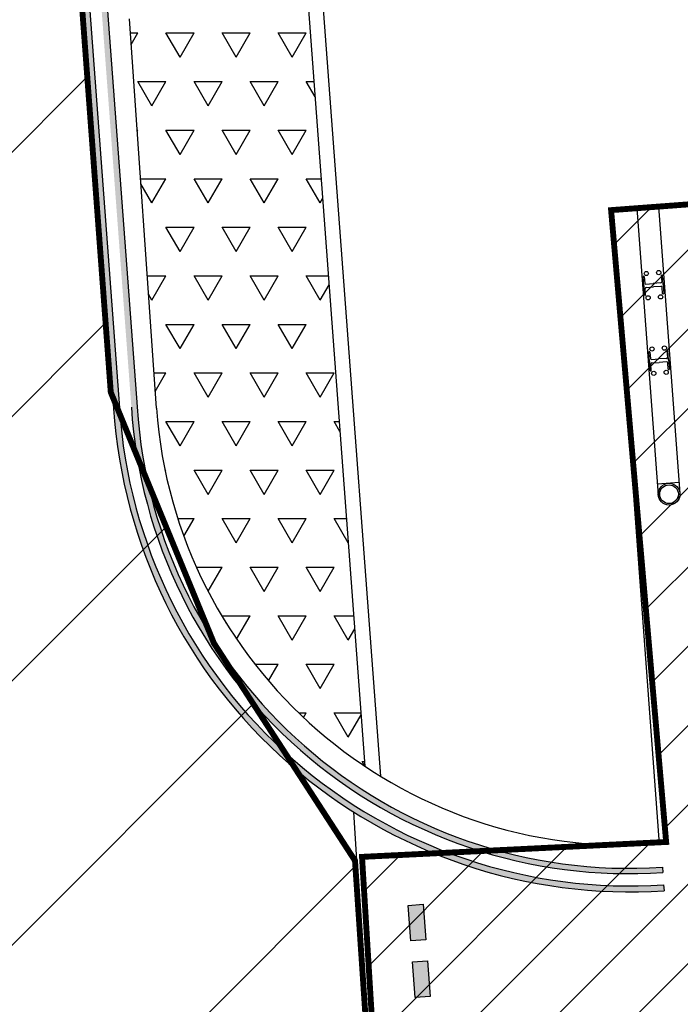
# Model space of a CAD drawing. Header units: millimetres. Extents: x 573132 to 957048, y 21042 to 318066.
# Tile 376 of 425: x 807311 to 812923, y 178382 to 186744. Entities that reach past the tile are written whole.
import ezdxf

# ---------------------------------------------------------------- set-up
doc = ezdxf.new("R2010")
doc.units = ezdxf.units.MM
doc.header["$LTSCALE"] = 2000
for name, color, linetype in [('_NIBSC_A site plan', 7, 'Continuous'), ('_NIBSC_A_parking-bays', 7, 'Continuous'), ('_NIBSC_FM trees 3metre zone', 210, 'Continuous'), ('cad-block.com', 7, 'Continuous'), ('Give way road marking', 7, 'Continuous')]:
    doc.layers.add(name, color=color, linetype=linetype)

msp = doc.modelspace()

# ---------------------------------------------------------------- hatches: boundary and pattern name
h = msp.add_hatch()
h.set_pattern_fill('ANSI31', color=6, scale=500)
h.set_pattern_definition([(45, (-184040.5, -58059.7), (-1122.532, 1122.532), [])])
edge = h.paths.add_edge_path()
edge.add_arc((799802.3, 149995), 1979.1, 128.49424, 137.46444)
edge.add_arc((799741.7, 150051), 1896.6, 137.47494, 149.36468)
edge.add_arc((800006.3, 149895.7), 2203.4, 149.39486, 159.68057)
edge.add_arc((802463.3, 149116.2), 4779.9, 161.14567, 173.89799)
edge.add_arc((777632.8, 152301.9), 20255.5, 350.88188, 352.40364, ccw=False)
edge.add_line((797632.4, 149092), (797912.4, 145802))
edge.add_line((797912.4, 145802), (798168.4, 142742.1))
edge.add_arc((800985.3, 142989.8), 2827.8, 185.02558, 196.25014)
edge.add_arc((800461.1, 142840.2), 2282.7, 196.32802, 209.50387)
edge.add_arc((800310.7, 142757.2), 2110.9, 209.55351, 220.33732)
edge.add_arc((800442.5, 142871.9), 2285.6, 220.38875, 233.58247)
edge.add_arc((800765, 143315.4), 2833.9, 233.65957, 245.33586)
edge.add_arc((800828.6, 143356), 2897.7, 244.52854, 258.27447)
edge.add_arc((800701.9, 142746.6), 2275.2, 258.2798, 271.31727)
edge.add_arc((800705.2, 142600), 2128.6, 271.31749, 281.28542)
edge.add_arc((800682.7, 142711.6), 2242.4, 281.29296, 294.10163)
edge.add_arc((800469.1, 143179.9), 2757.1, 294.17942, 306.58576)
edge.add_arc((800208.3, 143569.5), 3225.4, 306.17984, 311.53029)
edge.add_arc((800624.2, 143117.9), 2611.7, 311.26798, 323.63871)
edge.add_arc((800912.2, 142904.4), 2253.2, 323.66925, 335.19598)
edge.add_arc((800978.5, 142872.9), 2179.8, 335.218, 344.31697)
edge.add_arc((800806.2, 142921.1), 2358.7, 344.3199, 356.70457)
edge.add_arc((800196.3, 142951.6), 2969.4, 356.79383, 368.84145)
edge.add_line((803130.4, 143408), (802964.4, 146152))
edge.add_line((802964.4, 146152), (802661.6, 149839.1))
edge.add_arc((799541.1, 149578.3), 3131.4, 4.7773, 9.95889)
edge.add_arc((800127.1, 149693), 2534.4, 9.6959, 22.06664)
edge.add_arc((800450.9, 149823), 2185.5, 22.09588, 33.70834)
edge.add_arc((800511.1, 149862.1), 2113.8, 33.7319, 42.75351)
edge.add_arc((800384.1, 149744.5), 2286.8, 42.75716, 55.14162)
edge.add_arc((800049.4, 149256.1), 2878.9, 55.23206, 67.30036)
edge.add_arc((799937.1, 149045.1), 3116.9, 66.89305, 72.36491)
edge.add_arc((800099.3, 149592.4), 2546.2, 72.11052, 84.64121)
edge.add_arc((800129.8, 149907.4), 2229.9, 84.66715, 94.87052)
edge.add_arc((800125.4, 149949.4), 2187.6, 94.84876, 105.1459)
edge.add_arc((800180.5, 149747.3), 2397, 105.15424, 117.19251)
edge.add_arc((800475.8, 149182.9), 3034, 117.28186, 128.9032)
h.paths.add_polyline_path([(805285.8, 132271.9), (807630.1, 130292.6), (808717.8, 128657.8), (809512.6, 126409.6), (809698.8, 124808.7), (809113.9, 106708.8), (807865.8, 104611.5), (806151.7, 104161.7), (798217.2, 103633.1), (798370.5, 101534.7), (797281.4, 101455.1), (798380, 87105.7), (807943.2, 87723.1), (807592, 92534.3), (808409.8, 92594), (809388.6, 92041), (809792.8, 91145.2), (810402, 83115.1), (809743.2, 81565.1), (808384.3, 80934.6), (803337.2, 80587.1), (803149.3, 83028), (796195.6, 82492.7), (796831.5, 74090.9), (798673.2, 74183.1), (799033.2, 69471.1), (811128.2, 70247), (810742.9, 74953.1), (817427.3, 69294), (820333.3, 70178.2), (819726.9, 72144.3), (820372.3, 73429.7), (819415.4, 79540.2), (817900.5, 79441.9), (816738.6, 80768.5), (816091.2, 86965.1), (820803.7, 87231.4), (820137.2, 96803.1), (815324, 96529.1), (814883.6, 102917.9), (815506.4, 103948.9), (814877.6, 110961.5), (814548.9, 111751.7), (814439.8, 112099.6), (814654.4, 120985.5), (815202.9, 122086.8), (815871, 129266.7), (817934.9, 132903.8), (819988, 134534.9), (822717.7, 135759), (825659.3, 136107.7), (841934.8, 135929.7), (841538.9, 140944.3), (822158.3, 141259.1), (817670.8, 142514.3), (813933.3, 145231.4), (812037.1, 148308.6), (810908.6, 153871.1), (812524.2, 156334.4), (812351, 161829.6), (810592.1, 163939.3), (809832.8, 165422), (809436.4, 170898.6), (810540.3, 173379.7), (810553.2, 173752.2), (810159.6, 179602.1), (808961.6, 181448.1), (808084.7, 183580.3), (807823.1, 187088.4), (808496.7, 189355), (809486.4, 190473.3), (809125.3, 195649.6), (808067.5, 197087.4), (806873.5, 199983.2), (806653.5, 202932.5), (806193.3, 210152.2), (807243.7, 212537), (808986.8, 213887.6), (808683.9, 217950), (806725.6, 219163.6), (805509.2, 221418.6), (805072.7, 224364.3), (798956.1, 224011.1), (799187.9, 223695.7), (800861.3, 219308.5), (801661.2, 209203.1), (800735.3, 202671.7), (797386.5, 198778.3), (791837.3, 197079.3), (785538, 196327.2), (786360, 186067.6), (793626.5, 186432.7), (797313.1, 185760.8), (799735, 184478.6), (801452.4, 182927.6), (803009.9, 180514.6), (803885.4, 177379.6), (804097.5, 175123.5), (805094.7, 159989.8), (804471.7, 158270.4), (803289.5, 157069.2), (801649.7, 156414.3), (791144.5, 155679.7), (792339.2, 140215.1), (793197.7, 137634.9), (794404.8, 136185.5), (796143.7, 134994.7), (799546, 134313.7), (802624.2, 133547.3)])
h = msp.add_hatch()
h.set_pattern_fill('TRIANG', color=4, scale=50)
h.paths.add_polyline_path([(809528.8, 189991.2, 0.229231), (808243.4, 186752.3), (808472.5, 183446.3, 0.231837), (810243.9, 180404.2)])
h = msp.add_hatch()
h.set_pattern_fill('ANSI31', color=2, scale=150)
h.set_pattern_definition([(45, (-73644.35, -3403.46), (-336.7596, 336.7596), [])])
h.paths.add_polyline_path([(864792.8, 173080.8), (864349.1, 178022.7), (865349.4, 178085.4), (864538.5, 189020.2), (812335.3, 185127), (812803, 179760.7), (810219.1, 179634.3), (810520.8, 174703.5), (813609.6, 174892.5), (813975.7, 169380.4)])
at = {"layer": '_NIBSC_A_parking-bays'}
h = msp.add_hatch(color=40, dxfattribs=at)
h.dxf.hatch_style = 1
edge = h.paths.add_edge_path()
edge.add_arc((812251.9, 187041.4), 4350, 169.16991, 171.92703)
edge.add_line((807945, 187652.3), (807929.3, 187862.7))
edge.add_arc((812251.9, 187041.4), 4400, 166.91933, 169.24182, ccw=False)
edge.add_line((807966.1, 188037.2), (807979.4, 187858.8))
edge = h.paths.add_edge_path()
edge.add_arc((812251.9, 187041.4), 4250, 175.45899, 183.16333)
edge.add_line((808008.4, 186806.9), (808259.7, 183454.1))
edge.add_line((808259.7, 183454.1), (808307.7, 183456.7))
edge.add_line((808307.7, 183456.7), (808015.3, 187377.9))
h = msp.add_hatch(color=40, dxfattribs=at)
h.dxf.hatch_style = 1
edge = h.paths.add_edge_path()
edge.add_arc((812251.9, 187041.4), 4400, 175.61034, 183.87082)
edge.add_line((807862, 186744.4), (808108.1, 183443.5))
edge.add_line((808108.1, 183443.5), (808158, 183446.8))
edge.add_line((808158, 183446.8), (807864.8, 187378.2))
h = msp.add_hatch(color=40, dxfattribs=at)
h.dxf.hatch_style = 1
h.paths.add_polyline_path([(812781.9, 179396.8, -0.414297), (808158, 183446.8), (808108.1, 183443.5, 0.414325), (812785.6, 179346.9)])
h = msp.add_hatch(color=40, dxfattribs=at)
h.dxf.hatch_style = 1
h.paths.add_polyline_path([(812770.7, 179546.4, -0.414211), (808307.7, 183456.7), (808259.7, 183454.1, 0.415523), (812774, 179502)], flags=17)
at = {"layer": '_NIBSC_FM trees 3metre zone'}
h = msp.add_hatch(dxfattribs=at)
h.set_pattern_fill('ANSI31', color=256, scale=1500)
h.set_pattern_definition([(45, (0, -300000), (-3367.596, 3367.596), [])])
h.paths.add_polyline_path([(593903.2, 232617.7), (679741.5, 243682.5), (730246.2, 249484.4), (739010, 251812.5), (755357.3, 259572.6), (798190.5, 265511.7), (811700.6, 266996.3), (863086.4, 275757), (876855.1, 143047.8), (913767.4, 142393.8), (912963.3, 130302.9), (912377.4, 121144.5), (904518.6, 98597.9), (903417.9, 94708.4), (895370.5, 63435.9), (848719, 56730), (841118.6, 53483.2), (784097.4, 45680.2), (763757.6, 42853.6), (670408.4, 24434.5), (665577.7, 34769.6), (663265.2, 39852.7), (610755, 158063.7), (608829.3, 162279.9), (603679.1, 173549.1), (597792.5, 194109.5)])
h.paths.add_polyline_path([(597181.3, 230015.5), (680104.5, 240704.4), (730805.4, 246528.9), (740047.1, 248984), (756226.7, 256664.5), (798560.4, 262534.3), (812116.9, 264024), (860432.9, 272261.3), (874145.3, 140095.4), (910565, 139450.1), (909969.7, 130498.2), (909409.7, 121745), (901656.3, 99500.9), (900521.5, 95490.8), (892963.6, 66120.8), (847902.5, 59643.5), (840311.6, 56400.8), (783687.5, 48652), (763260.4, 45813.4), (672131.7, 27832.4), (668302, 36025.9), (666001.5, 41082.8), (613490.4, 159295.9), (611558.1, 163526.3), (606501.3, 174591.3), (600750.4, 194677.7)], flags=16)
at = {"layer": 'Give way road marking'}
h = msp.add_hatch(color=0, dxfattribs=at)
h.dxf.hatch_style = 1
h.paths.add_polyline_path([(810738.5, 179231.4), (810611.4, 179222), (810633.9, 178920.2), (810761, 178929.7)])
h = msp.add_hatch(color=0, dxfattribs=at)
h.dxf.hatch_style = 1
h.paths.add_polyline_path([(810774.3, 178751.4), (810647.2, 178741.9), (810669.7, 178440.2), (810796.8, 178449.7)])

# ---------------------------------------------------------------- linework, layer by layer
at = {"color": 7}
for p, q in [((812738.1, 185157), (812553.7, 185143.3)), ((812553.7, 185143.3), (812735.3, 182707.6)), ((812738.1, 185157), (812919.8, 182721.3)), ((812613.8, 184483.5), (812608, 184560.3)), ((812617.4, 184561), (812621.3, 184508.1)), ((812761.5, 184571.7), (812765.4, 184518.8)), ((812776.6, 184495.7), (812770.9, 184572.4)), ((812613.8, 184483.5), (812619.5, 184406.8)), ((812631.4, 184499.4), (812694.1, 184504.1)), ((812633.6, 184470.4), (812696.2, 184475.1)), ((812756.8, 184508.7), (812694.1, 184504.1)), ((812758.9, 184479.8), (812696.2, 184475.1)), ((812776.6, 184495.7), (812782.3, 184418.9)), ((812628.8, 184407.4), (812624.9, 184460.4)), ((812772.9, 184418.2), (812769, 184471.1)), ((812661.6, 183842.5), (812655.8, 183919.2)), ((812665.2, 183919.9), (812669.2, 183867)), ((812809.3, 183930.7), (812813.2, 183877.8)), ((812824.4, 183854.6), (812818.7, 183931.4)), ((812661.6, 183842.5), (812667.3, 183765.7)), ((812676.7, 183766.4), (812672.7, 183819.3)), ((812679.2, 183858.3), (812741.9, 183863)), ((812681.4, 183829.4), (812744.1, 183834.1)), ((812804.6, 183867.7), (812741.9, 183863)), ((812806.7, 183838.7), (812744.1, 183834.1)), ((812820.7, 183777.1), (812816.8, 183830.1)), ((812824.4, 183854.6), (812830.1, 183777.8)), ((812912.9, 182813.6), (812728.4, 182799.8)), ((810147.4, 180016.2), (810528.7, 173785.9)), ((812770.7, 179546.4), (812774, 179502)), ((812781.9, 179396.8), (812785.6, 179346.9))]:
    msp.add_line(p, q, dxfattribs=at)
at = {"color": 7, "const_width": 50}
for points in [[(810553.2, 173752.2), (810159.6, 179602.1), (808961.6, 181448.1), (808084.7, 183580.3), (807823.1, 187088.4), (808496.7, 189355), (809486.4, 190473.3), (809125.3, 195649.6), (808067.5, 197087.4), (806873.5, 199983.2), (806653.5, 202932.5), (806193.3, 210152.2), (807243.7, 212537), (808986.8, 213887.6), (808683.9, 217950), (806725.6, 219163.6), (805509.2, 221418.6), (805072.7, 224364.3), (798956.1, 224011.1), (799230.8, 223637.4)], [(812335.3, 185127), (864538.5, 189020.2), (865349.4, 178085.4), (864349.1, 178022.7), (864792.8, 173080.8), (813975.7, 169380.4), (813609.6, 174892.5), (810520.8, 174703.5), (810219.1, 179634.3), (812803, 179760.7), (812335.3, 185127)]]:
    msp.add_lwpolyline(points, dxfattribs=at)
at = {"color": 7}
for centre, radius in [((812634.6, 184588.8), 17.9), ((812740.3, 184596.7), 17.9), ((812650, 184382.3), 17.9), ((812755.7, 184390.2), 17.9), ((812788.2, 183955.6), 17.9), ((812682.4, 183947.7), 17.9), ((812697.8, 183741.2), 17.9), ((812803.6, 183749.1), 17.9), ((812827.6, 182714.4), 92.5)]:
    msp.add_circle(centre, radius, dxfattribs=at)
for centre, radius, start, end in [((812612.7, 184560.6), 4.7, 4.26511, 184.26511), ((812766.2, 184572.1), 4.7, 4.26511, 184.26511), ((812630.7, 184508.8), 9.39, 184.26511, 274.26511), ((812756.1, 184518.1), 9.39, 274.26511, 4.26511), ((812759.6, 184470.4), 9.39, 4.26511, 94.26511), ((812624.2, 184407.1), 4.7, 184.26511, 4.26511), ((812634.3, 184461.1), 9.39, 94.26511, 184.26511), ((812777.6, 184418.5), 4.7, 184.26511, 4.26511), ((812660.5, 183919.6), 4.7, 4.26511, 184.26511), ((812814, 183931), 4.7, 4.26511, 184.26511), ((812678.5, 183867.7), 9.39, 184.26511, 274.26511), ((812682.1, 183820), 9.39, 94.26511, 184.26511), ((812803.9, 183877.1), 9.39, 274.26511, 4.26511), ((812807.4, 183829.4), 9.39, 4.26511, 94.26511), ((812672, 183766), 4.7, 184.26511, 4.26511), ((812825.4, 183777.5), 4.7, 184.26511, 4.26511)]:
    msp.add_arc(centre, radius, start, end, dxfattribs=at)
at = {"layer": '_NIBSC_A site plan'}
for points in [[(809646.5, 190094.9), (810375.5, 180320.2)], [(809528.8, 189991.2), (810243.9, 180404.2)], [(808472.5, 183446.3), (808243.4, 186752.3)], [(812347, 185128), (833888.4, 186718.1)], [(812347, 185128), (812744.5, 179742.7)]]:
    msp.add_lwpolyline(points, dxfattribs=at)
msp.add_arc((812462.3, 183732.7), 4000, 184.10623, 274.04677, dxfattribs=at)
at = {"layer": '_NIBSC_A_parking-bays', "color": 40}
for p, q in [((807864.8, 187378.2), (808158, 183446.8)), ((808015.3, 187377.9), (808307.7, 183456.7)), ((807862, 186744.4), (808108.1, 183443.5))]:
    msp.add_line(p, q, dxfattribs=at)
for centre, radius, start, end in [((812494.4, 183733), 4395.8, 183.77687, 273.79862), ((812494.4, 183733), 4345.8, 183.77687, 273.79325), ((812484.1, 183725.2), 4233.1, 183.6711, 273.92713), ((812494.4, 183733), 4195.8, 183.77687, 273.77638)]:
    msp.add_arc(centre, radius, start, end, dxfattribs=at)
at = {"layer": 'cad-block.com', "color": 7}
msp.add_circle((812827.6, 182714.4), 79.5, dxfattribs=at)
at = {"layer": 'Give way road marking', "color": 7}
for points in [[(810633.9, 178920.2), (810611.4, 179222), (810738.5, 179231.4), (810761, 178929.7)], [(810669.7, 178440.2), (810647.2, 178741.9), (810774.3, 178751.4), (810796.8, 178449.7)]]:
    msp.add_lwpolyline(points, close=True, dxfattribs=at)

doc.saveas('drawing.dxf')
